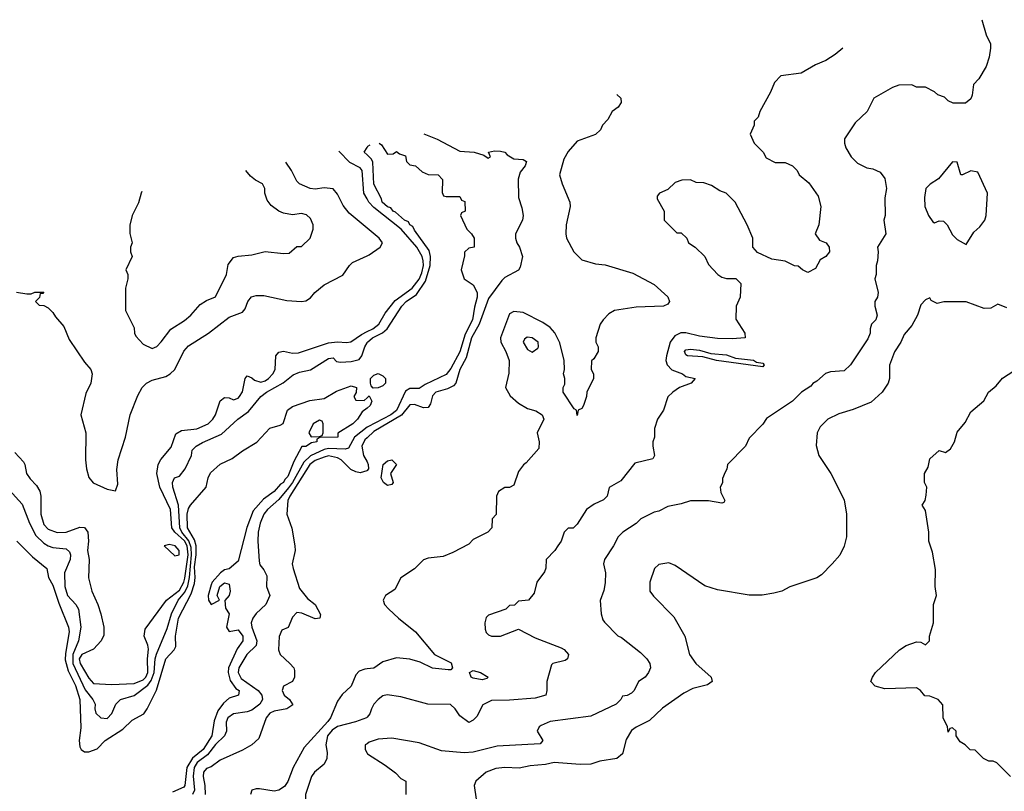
# Model space of a CAD drawing. Header units: inches. Extents: x 2348352 to 2479776, y 460422 to 613655.
# Tile 305 of 590: x 2378464 to 2382819, y 591405 to 594816. Entities that reach past the tile are written whole.
import ezdxf

# ---------------------------------------------------------------- set-up
doc = ezdxf.new("R2010")
doc.units = ezdxf.units.IN
doc.header["$MEASUREMENT"] = 0
doc.layers.add('C3579', color=7, linetype='Continuous')
doc.layers.add('C3589', color=7, linetype='Continuous')

msp = doc.modelspace()

# ---------------------------------------------------------------- linework, layer by layer
at = {"layer": 'C3579', "color": 4}
for points, elevation in [([(2380000, 594024.4), (2379986, 594050), (2379979.1, 594150), (2379970, 594161.3), (2379924.4, 594184.4), (2379875.7, 594234.6)], 96), ([(2380000, 594218.8), (2379988, 594230), (2380000, 594251.3)], 92), ([(2380000, 593894.9), (2379920.7, 593960.7), (2379895.1, 593995.1), (2379870, 594045.2), (2379850, 594069.2), (2379810, 594072.7), (2379770, 594066.6), (2379748, 594070), (2379702, 594090), (2379690, 594102), (2379666, 594150), (2379641.5, 594186.7)], 104), ([(2379003.6, 594056.2), (2379001, 594050), (2378990, 594006), (2378962, 593950), (2378951.6, 593908.4), (2378951.6, 593871.6), (2378962, 593830), (2378954, 593810), (2378954, 593790), (2378962, 593770), (2378934, 593710), (2378942, 593690), (2378942, 593670), (2378932, 593630), (2378932, 593530), (2378970, 593454), (2378971.3, 593430), (2378976.9, 593416.9), (2379010, 593382), (2379050, 593362), (2379070, 593372), (2379090, 593391.3), (2379131.8, 593448.2), (2379193.1, 593486.9), (2379221.2, 593510), (2379262.5, 593557.5), (2379290, 593574.8), (2379330, 593591.3), (2379379, 593690), (2379385.6, 593734.4), (2379410, 593764.7), (2379430, 593771.3), (2379490, 593776), (2379550, 593790.8), (2379630, 593782), (2379656.4, 593783.6), (2379690, 593814), (2379710, 593814), (2379748, 593850), (2379762, 593890), (2379762, 593910), (2379750, 593938), (2379732.9, 593952.9), (2379710, 593959), (2379670, 593953.2), (2379630, 593961.2), (2379609.5, 593969.5), (2379575.5, 593995.5), (2379558, 594018), (2379548.7, 594050), (2379548.7, 594070), (2379538, 594090), (2379506.3, 594106.3), (2379484.1, 594124.1), (2379463.3, 594150.2)], 108), ([(2378450, 593612), (2378496, 593604), (2378515.3, 593604.7), (2378531.1, 593611.1), (2378571, 593611), (2378566, 593606), (2378554, 593606), (2378551.6, 593588.4), (2378534, 593570), (2378550, 593554), (2378570, 593552), (2378590, 593542), (2378610, 593522), (2378622, 593502), (2378659.8, 593459.8), (2378682, 593402), (2378750, 593302), (2378778, 593270), (2378784.7, 593250), (2378778.8, 593210), (2378756.7, 593163.3), (2378734, 593070), (2378756.3, 592990), (2378754.8, 592870), (2378758.8, 592830), (2378770, 592792), (2378788.1, 592768.1), (2378850, 592741), (2378887.3, 592732.7), (2378897.2, 592762.8), (2378892.9, 592827.1), (2378899, 592870), (2378932.3, 592970), (2378952, 593070), (2378985.8, 593154.2), (2379006, 593190), (2379025.2, 593210), (2379050, 593223), (2379110, 593239.1), (2379129.6, 593250.4), (2379149.6, 593270.4), (2379190, 593351), (2379210, 593374.8), (2379299, 593430), (2379390, 593500.5), (2379450, 593522.8), (2379461.5, 593538.5), (2379473.2, 593570), (2379489.6, 593590.4), (2379510, 593597.3), (2379543.2, 593596.8), (2379644.7, 593575.3), (2379710, 593570.7), (2379730, 593574), (2379750, 593586.8), (2379769.7, 593610.3), (2379810, 593644), (2379892.5, 593687.5), (2379922, 593730), (2379936.5, 593743.5), (2380000, 593771.6)], 104), ([(2378442.3, 592902.3), (2378481.1, 592861.1), (2378487.3, 592850), (2378494, 592810), (2378510, 592786), (2378537.5, 592757.5), (2378552.5, 592732.5), (2378558, 592710), (2378557, 592630), (2378570, 592584.9), (2378590, 592563.1), (2378630, 592548.8), (2378670, 592550.4), (2378730, 592572.7), (2378750, 592570.5), (2378765.5, 592550), (2378768.4, 592510), (2378764.4, 592470), (2378770.4, 592430), (2378768.4, 592348.4), (2378783, 592290), (2378810, 592231), (2378823, 592190), (2378836, 592130), (2378835.3, 592095.3), (2378824, 592070), (2378790, 592032.7), (2378739.3, 592010), (2378727.5, 591990), (2378731.8, 591970), (2378770, 591904.9), (2378790, 591881.6), (2378870, 591877.1), (2378970, 591881.8), (2379010, 591897.8), (2379022.2, 591910), (2379030.6, 591930), (2379028.4, 591990), (2379033.3, 592033.3), (2379031, 592051), (2379014.5, 592090), (2379018.4, 592121.6), (2379113.6, 592250), (2379170, 592294.4), (2379190, 592328.7), (2379193.5, 592346.5), (2379209.2, 592450), (2379205.2, 592490), (2379192.7, 592512.7), (2379149.8, 592550), (2379136.1, 592570), (2379131.4, 592651.4), (2379083.9, 592750), (2379070.9, 592810), (2379076.3, 592850), (2379088.5, 592871.5), (2379134.3, 592925.7), (2379155.1, 592984.9), (2379179.5, 593000.5), (2379248, 593008), (2379298, 593030), (2379318.4, 593050), (2379329.5, 593070), (2379350, 593131), (2379370, 593146), (2379390, 593144.7), (2379410, 593136), (2379430, 593142.8), (2379436, 593150), (2379450, 593171.3), (2379461.2, 593230), (2379470, 593241), (2379490, 593233.4), (2379502, 593222), (2379530, 593214.3), (2379550, 593219.6), (2379564.7, 593230), (2379583, 593250), (2379593.3, 593270), (2379596, 593330), (2379610, 593346.8), (2379630, 593350.4), (2379670, 593342.3), (2379696.6, 593343.4), (2379830, 593388), (2379870, 593391.7), (2379910, 593388.4), (2379927.7, 593392.3), (2379975.5, 593424.5), (2380000, 593437.1)], 96), ([(2378418, 592738), (2378474.7, 592674.7), (2378507, 592590), (2378535.9, 592535.9), (2378570, 592502), (2378590, 592490.5), (2378610, 592483), (2378670, 592476.4), (2378684.1, 592464.1), (2378688.2, 592450), (2378686.7, 592430), (2378661.7, 592370), (2378663.9, 592310), (2378674.6, 592270), (2378712.4, 592230), (2378723.7, 592210), (2378734.9, 592130), (2378724.4, 592070), (2378698.7, 592010), (2378699.4, 591970), (2378752.9, 591852.9), (2378788, 591810), (2378798, 591790), (2378796, 591770), (2378801, 591750), (2378822, 591730), (2378850, 591727.3), (2378871.7, 591748.3), (2378889, 591790), (2378909, 591810), (2378970, 591827.7), (2379030, 591874.7), (2379045.2, 591894.8), (2379058.4, 591930), (2379063.2, 591990), (2379069.2, 592010.8), (2379115.4, 592124.6), (2379135, 592190), (2379164.8, 592250), (2379194.4, 592285.6), (2379207, 592313), (2379214.6, 592350), (2379223.7, 592450), (2379222.7, 592482.7), (2379212.4, 592512.4), (2379181.6, 592550), (2379171.4, 592570), (2379165.8, 592670), (2379140.7, 592750), (2379139.3, 592770), (2379148.7, 592790), (2379170, 592798.8), (2379196, 592830), (2379223.7, 592890), (2379227.3, 592912.7), (2379244, 592930), (2379273.1, 592946.9), (2379356.6, 592983.4), (2379429.3, 593050), (2379476, 593084), (2379529.7, 593150.3), (2379556, 593170), (2379629.7, 593210.3), (2379674, 593246), (2379701.6, 593258.4), (2379750, 593268.2), (2379830, 593318.8), (2379850, 593322), (2379865.2, 593305.2), (2379882, 593302), (2379930, 593304.4), (2379965.8, 593314.2), (2379977.6, 593330), (2379989.8, 593370), (2380000, 593387.1)], 92), ([(2378450.8, 592510), (2378521.2, 592441.2), (2378584, 592390), (2378590.7, 592350), (2378610, 592316), (2378636.3, 592236.3), (2378680.3, 592130), (2378682, 592110), (2378665.9, 592014.1), (2378665.3, 591985.3), (2378678, 591938), (2378710, 591873), (2378730.2, 591810), (2378734.6, 591685.4), (2378726.7, 591630), (2378730, 591602), (2378736, 591590), (2378750, 591578.8), (2378770, 591578.8), (2378806.8, 591593.2), (2378841.2, 591630), (2378920.6, 591679.4), (2378961.1, 591718.9), (2379012.3, 591747.7), (2379028, 591770), (2379068.7, 591851.3), (2379109.7, 591990), (2379147.3, 592030), (2379154.5, 592045.5), (2379153.6, 592090), (2379165.6, 592170), (2379222.2, 592277.8), (2379237.1, 592322.9), (2379240.3, 592350), (2379237.6, 592397.6), (2379244.3, 592450), (2379243.7, 592490), (2379236.4, 592516.4), (2379206.6, 592570), (2379203.9, 592630), (2379210, 592654.8), (2379219.5, 592670), (2379289, 592750), (2379297.2, 592790), (2379307.5, 592812.5), (2379350, 592851), (2379403.2, 592876.8), (2379450, 592910.8), (2379512.3, 592947.7), (2379570, 593011), (2379616.4, 593023.6), (2379628.7, 593031.3), (2379649, 593090), (2379670, 593106), (2379747.2, 593132.8), (2379810, 593141), (2379865.6, 593174.4), (2379930, 593198), (2379954, 593190), (2379951.6, 593168.4), (2379942, 593150), (2379950, 593134), (2379987.3, 593132.7), (2380000, 593144.6)], 88), ([(2380000, 593099.1), (2379978, 593082), (2379958, 593050), (2379938, 593030), (2379871.6, 592988.4), (2379871, 592970), (2379790.9, 592969.1), (2379778, 592962), (2379778, 592950), (2379754.8, 592945.2), (2379728.9, 592928.9), (2379711.1, 592928.9), (2379677, 592863), (2379650, 592797.2), (2379636.2, 592783.8), (2379630.3, 592770), (2379616.7, 592763.3), (2379590, 592729.6), (2379542.9, 592697.1), (2379495.8, 592644.2), (2379468.6, 592571.4), (2379430, 592422), (2379390, 592388.7), (2379370, 592384), (2379351.3, 592370), (2379314.8, 592330), (2379310, 592318), (2379297.3, 592270), (2379298.8, 592250), (2379310, 592231.3), (2379348, 592250), (2379337.2, 592270), (2379349.3, 592310.7), (2379370, 592326.8), (2379390, 592321), (2379394.4, 592290), (2379390.6, 592270), (2379370.9, 592249.1), (2379374.4, 592214.4), (2379391, 592190), (2379378, 592130), (2379390, 592112), (2379430, 592118), (2379450.4, 592090), (2379450.4, 592070), (2379425.1, 592034.9), (2379387, 591950), (2379386, 591930), (2379394.8, 591894.8), (2379419.2, 591859.2), (2379434, 591850), (2379432, 591830), (2379390, 591816.2), (2379365.3, 591794.7), (2379340, 591760), (2379323.7, 591716.3), (2379313.4, 591650), (2379275.5, 591590), (2379228.8, 591551.2), (2379202.8, 591510), (2379194.3, 591430), (2379190, 591423.6), (2379139.1, 591400.9)], 88), ([(2380000, 593014.3), (2379945.2, 592970), (2379917.8, 592922.2), (2379902.7, 592917.3), (2379830, 592920.2), (2379810, 592916.5), (2379750, 592888.2), (2379720.6, 592859.4), (2379670.7, 592770), (2379653.2, 592746.8), (2379610, 592695.3), (2379559.6, 592650), (2379544, 592630), (2379527.6, 592590), (2379518.7, 592550), (2379516.4, 592510), (2379522.5, 592422.5), (2379525.5, 592405.5), (2379544, 592384), (2379556.8, 592356.8), (2379555.5, 592310), (2379570.4, 592270), (2379552.4, 592230), (2379509.4, 592190.6), (2379495, 592170), (2379488.2, 592150), (2379490.2, 592130), (2379512, 592070), (2379510.4, 592050), (2379468.9, 592010), (2379432.6, 591950), (2379430.2, 591930), (2379443, 591903), (2379518, 591850), (2379534.4, 591830), (2379538.4, 591810), (2379526, 591790), (2379490, 591763.6), (2379470, 591756.2), (2379410, 591746.6), (2379383.8, 591730), (2379377.1, 591710), (2379378.7, 591670), (2379370.4, 591650), (2379330, 591611), (2379294.2, 591565.8), (2379248.3, 591531.7), (2379235.2, 591510), (2379231, 591471), (2379237.2, 591410), (2379228.5, 591390)], 92), ([(2380000, 592967.3), (2379990, 592958), (2379977.4, 592930), (2379984.9, 592890), (2380000, 592861)], 96), ([(2380000, 592822.9), (2379998.6, 592821.4), (2379970, 592813.5), (2379950, 592817.7), (2379927.9, 592827.9), (2379885.6, 592870), (2379870, 592879.8), (2379830, 592887.4), (2379810, 592882.4), (2379770, 592867.4), (2379746.5, 592850), (2379658.2, 592710), (2379650.4, 592690), (2379644.7, 592630), (2379667.5, 592567.5), (2379680.4, 592490), (2379682, 592470), (2379668.8, 592410), (2379672.9, 592390), (2379701.4, 592301.4), (2379737.2, 592257.2), (2379770.6, 592230), (2379794, 592186), (2379791.3, 592170), (2379770, 592167.3), (2379712, 592192), (2379690, 592196), (2379670, 592175.3), (2379651, 592129), (2379623.5, 592116.5), (2379610.8, 592089.2), (2379608, 592030), (2379616.3, 592010), (2379658.8, 591970), (2379676, 591950), (2379679.1, 591939.1), (2379678.8, 591910), (2379671, 591890), (2379630.6, 591869.4), (2379624, 591850), (2379633, 591830), (2379657.3, 591810), (2379672.2, 591787.8), (2379646, 591770), (2379590, 591759.1), (2379570, 591749.6), (2379554, 591730), (2379521.6, 591638.4), (2379491, 591610), (2379450, 591586), (2379350, 591542.7), (2379310, 591512.3), (2379290, 591505.2), (2379277.3, 591490), (2379275.5, 591470), (2379283.1, 591430), (2379284.6, 591390)], 96), ([(2380000, 591945.7), (2379990, 591944.5), (2379964.6, 591935.4), (2379950, 591919), (2379930.6, 591869.4), (2379890, 591832.7), (2379870, 591804), (2379838, 591730), (2379826.6, 591713.4), (2379722, 591598), (2379673, 591510), (2379650, 591448.7), (2379634.6, 591425.4), (2379610.5, 591409.5), (2379590, 591406), (2379524.5, 591415.5), (2379510, 591416), (2379490.8, 591409.2), (2379484, 591390)], 104), ([(2380000, 591732.3), (2379998, 591730), (2379948.7, 591711.3), (2379870, 591690.9), (2379845.3, 591674.7), (2379824.7, 591650), (2379817.4, 591610), (2379823.4, 591576.6), (2379822, 591550), (2379810, 591525.2), (2379767.3, 591490), (2379754, 591470), (2379727.7, 591390), (2379727.3, 591370), (2379738.8, 591338.8), (2379759.8, 591319.8), (2379790, 591306.8), (2379832.5, 591307.5), (2379930, 591321), (2379970, 591331), (2379990.9, 591330.9), (2380000, 591327.5)], 108), ([(2380000, 591615.3), (2379992, 591610), (2379992, 591590), (2380000, 591574)], 112)]:
    msp.add_lwpolyline(points, dxfattribs=dict(at, elevation=elevation))
for points, elevation in [([(2379790, 593046), (2379762, 593030), (2379742, 592990), (2379752.7, 592972.7), (2379790, 592974), (2379802, 592978), (2379806, 592990), (2379806, 593030), (2379802, 593042)], 88), ([(2379124.4, 592495.6), (2379102.8, 592490), (2379150, 592445.5), (2379169.1, 592450.9), (2379169.4, 592470), (2379151.2, 592490)], 104)]:
    msp.add_lwpolyline(points, close=True, dxfattribs=dict(at, elevation=elevation))
at = {"layer": 'C3589', "color": 4}
for points, elevation in [([(2382719.3, 594816.3), (2382738, 594750), (2382758, 594710), (2382758, 594690), (2382751.3, 594650), (2382738, 594610), (2382705.4, 594554.6), (2382682, 594530), (2382676.9, 594483.1), (2382670, 594466), (2382647.3, 594447.3), (2382592, 594448), (2382570, 594458), (2382554, 594474), (2382524.7, 594484.7), (2382510, 594498), (2382470, 594518), (2382430, 594518), (2382410, 594528), (2382352.7, 594527.3), (2382323.6, 594516.4), (2382242, 594470), (2382212, 594410), (2382159.6, 594360.4), (2382112, 594290), (2382111.3, 594270), (2382118, 594250), (2382142, 594210), (2382170, 594182), (2382210, 594162), (2382236.9, 594156.9), (2382270, 594142), (2382290, 594114), (2382298, 594070), (2382290.9, 594029.1), (2382291, 593950), (2382286, 593930), (2382294.8, 593870), (2382258, 593810), (2382261, 593790), (2382258, 593750), (2382251.3, 593730), (2382251.3, 593690), (2382246, 593670), (2382261, 593610), (2382258, 593590), (2382246, 593570), (2382246, 593550), (2382256, 593510), (2382251, 593490), (2382231.3, 593470), (2382224.7, 593450), (2382224.7, 593430), (2382214.4, 593405.6), (2382138, 593290), (2382110, 593264), (2382050, 593259.3), (2382027.9, 593252.1), (2381990, 593218), (2381971.6, 593208.4), (2381963.6, 593196.4), (2381922, 593170), (2381882, 593130), (2381767.1, 593052.9), (2381750, 593028), (2381690, 592966), (2381674, 592930), (2381594, 592850), (2381591.6, 592828.4), (2381583.6, 592816.4), (2381572.7, 592787.3), (2381571.6, 592768.4), (2381562, 592750), (2381565.4, 592725.4), (2381582, 592690), (2381578, 592682), (2381570, 592678), (2381510, 592689), (2381430, 592688.7), (2381390, 592675.3), (2381330, 592664), (2381290, 592644), (2381270, 592639), (2381210.7, 592609.3), (2381190, 592589), (2381131.3, 592550), (2381110.7, 592529.3), (2381090.5, 592489.5), (2381051, 592430), (2381046, 592410), (2381054.8, 592370), (2381053.7, 592326.3), (2381047.5, 592292.5), (2381030.9, 592249.1), (2381036, 592190), (2381043.5, 592163.5), (2381050, 592152), (2381110, 592092), (2381125.4, 592085.4), (2381210, 592018), (2381238, 591990), (2381251, 591970), (2381254, 591950), (2381244.9, 591930), (2381230.6, 591910), (2381201, 591890), (2381182, 591850), (2381170, 591838), (2381150, 591828), (2381130, 591826), (2381122, 591810), (2381102, 591790), (2380990, 591737.2), (2380810, 591712.7), (2380770, 591695.3), (2380762, 591690), (2380752, 591670), (2380778, 591630), (2380765.4, 591614.6), (2380576, 591604), (2380470, 591578.4), (2380430, 591574.5), (2380330, 591583.6), (2380230, 591618.7), (2380110, 591639.5), (2380050, 591636), (2380010, 591622), (2380000, 591615.3)], 112), ([(2382104.9, 594690.6), (2382104.7, 594690), (2382070, 594662), (2382030, 594635.3), (2381983.5, 594616.5), (2381919.6, 594580.4), (2381830, 594568), (2381802, 594538), (2381784.7, 594495.3), (2381738, 594410), (2381730, 594386), (2381712.7, 594367.3), (2381712, 594350), (2381694, 594310), (2381712, 594270), (2381752, 594230), (2381765.4, 594205.4), (2381805.4, 594185.4), (2381850, 594184.7), (2381882, 594170), (2381902, 594150), (2381912, 594130), (2381954.4, 594094.4), (2381995.9, 594035.9), (2382006.8, 593990), (2381998, 593910), (2381982, 593870), (2382001, 593841), (2382031.3, 593830), (2382044.7, 593810), (2382046, 593790), (2382030, 593768.7), (2382004.7, 593755.3), (2381983.6, 593716.4), (2381950, 593698), (2381926, 593710), (2381907.3, 593727.3), (2381890, 593728), (2381850, 593748), (2381790, 593758), (2381727.3, 593787.3), (2381706, 593810), (2381706, 593850), (2381682, 593910), (2381628, 594010), (2381588.9, 594048.9), (2381560.2, 594060.2), (2381523.1, 594083.1), (2381490, 594095.3), (2381456.4, 594096.4), (2381430, 594108), (2381392.7, 594107.3), (2381363.6, 594096.4), (2381330, 594066), (2381294, 594050), (2381283.6, 594036.4), (2381283.6, 594023.6), (2381314, 593970), (2381314, 593930), (2381370, 593874), (2381390, 593874), (2381414, 593850), (2381422, 593830), (2381451.1, 593811.1), (2381494, 593770), (2381510, 593734), (2381552, 593690), (2381570, 593678), (2381590, 593672), (2381631.6, 593671.6), (2381654, 593650), (2381651.1, 593588.9), (2381632, 593550), (2381631.6, 593491.6), (2381671.3, 593430), (2381672, 593410), (2381615.3, 593404.7), (2381550, 593406.6), (2381470, 593416.4), (2381410, 593431.8), (2381388.3, 593431.7), (2381361.5, 593418.5), (2381341.1, 593390), (2381324.4, 593330), (2381321.3, 593310), (2381328, 593290), (2381348.9, 593268.9), (2381396, 593250), (2381410, 593238.8), (2381452, 593230), (2381434, 593210), (2381382, 593190), (2381352, 593170), (2381331.1, 593148.9), (2381311.3, 593090), (2381284.7, 593050), (2381271.6, 593008.4), (2381271.3, 592970), (2381264.7, 592950), (2381264.7, 592930), (2381272, 592890), (2381264.7, 592875.3), (2381184.7, 592855.3), (2381122, 592778), (2381071.6, 592748.4), (2381062, 592710), (2381046.4, 592693.6), (2381005.2, 592674.8), (2380971.3, 592650), (2380930, 592586), (2380912, 592568), (2380890, 592568), (2380872, 592550), (2380858, 592510), (2380844.7, 592490), (2380830, 592468.7), (2380792, 592430), (2380791.1, 592391.1), (2380785.4, 592374.6), (2380751.3, 592330), (2380739.6, 592280.4), (2380714, 592250), (2380670, 592246), (2380652.7, 592227.3), (2380630, 592226), (2380614, 592210), (2380536.9, 592183.1), (2380527.1, 592172.9), (2380521, 592150), (2380522, 592122), (2380526.4, 592106.4), (2380536.9, 592096.9), (2380550, 592091.3), (2380590, 592091.3), (2380670, 592122), (2380744, 592084), (2380859, 592039), (2380871.7, 592031.7), (2380890.6, 592010), (2380887.3, 591990), (2380876.7, 591983.3), (2380822, 591970), (2380816, 591964), (2380794.8, 591890), (2380796, 591850), (2380791.3, 591830), (2380743.5, 591816.5), (2380630, 591807), (2380550, 591806.6), (2380512.8, 591787.2), (2380485.2, 591734.8), (2380470, 591719), (2380450, 591708.7), (2380410, 591739), (2380389.3, 591769.3), (2380369.1, 591789.1), (2380269.7, 591789.7), (2380150, 591822.4), (2380088.6, 591831.4), (2380070, 591827), (2380048.7, 591811.3), (2380030.6, 591790), (2380019.1, 591770), (2380013, 591747), (2380000, 591732.3)], 108), ([(2381105.1, 594486.1), (2381122, 594470), (2381124.7, 594450), (2381110.7, 594429.3), (2381084.7, 594410), (2381065.4, 594374.6), (2381042, 594350), (2381032, 594330), (2381010, 594308.7), (2380930, 594279), (2380890, 594233.2), (2380870, 594199), (2380851, 594130), (2380862.8, 594090), (2380897.3, 594010), (2380898.8, 593990), (2380880.7, 593910), (2380878.8, 593870), (2380882.8, 593850), (2380914.8, 593790), (2380950, 593754), (2381010, 593736.3), (2381052.8, 593732.8), (2381175.2, 593695.2), (2381270, 593646), (2381330, 593591.3), (2381338, 593570), (2381330, 593558), (2381310.7, 593549.3), (2381190, 593546), (2381094, 593530), (2381070, 593515.3), (2381044.7, 593490), (2381031.3, 593470), (2381012, 593410), (2381012, 593390), (2381022, 593370), (2381022, 593350), (2381003.6, 593316.4), (2380992.7, 593307.3), (2380992, 593270), (2381002, 593250), (2381002, 593230), (2380972, 593170), (2380971.3, 593150), (2380958, 593110), (2380950, 593098), (2380934, 593090), (2380930, 593066), (2380926, 593090), (2380916.4, 593096.4), (2380868, 593170), (2380868, 593190), (2380875.3, 593204.7), (2380875.3, 593230), (2380868.7, 593250), (2380874, 593270), (2380872.7, 593310), (2380852.5, 593387.5), (2380831.1, 593431.1), (2380810, 593455.1), (2380777.7, 593477.7), (2380690, 593522), (2380650, 593526.6), (2380630, 593516), (2380590.4, 593410), (2380592.4, 593390), (2380614, 593350), (2380628.4, 593310), (2380626.9, 593253.1), (2380612.7, 593190), (2380633.3, 593153.3), (2380670, 593120.5), (2380710, 593097.3), (2380746.4, 593086.4), (2380774, 593070), (2380782, 593050), (2380752, 592990), (2380762, 592950), (2380759.6, 592920.4), (2380703.6, 592856.4), (2380691.6, 592848.4), (2380670, 592818), (2380650, 592758), (2380630, 592748), (2380610, 592748), (2380582, 592730), (2380572, 592710), (2380571.6, 592628.4), (2380554, 592610), (2380552, 592570), (2380534, 592550), (2380470, 592518), (2380450, 592498), (2380379.6, 592460.4), (2380336.9, 592443.1), (2380270, 592435.3), (2380250, 592428), (2380210, 592388), (2380150, 592348), (2380123.6, 592296.4), (2380082, 592270), (2380072, 592250), (2380078, 592230), (2380096, 592210), (2380138.8, 592170), (2380214.8, 592110), (2380298.8, 592010), (2380372.6, 591972.6), (2380378, 591950), (2380370, 591942), (2380358.7, 591941.3), (2380290, 591948.8), (2380235.7, 591975.7), (2380190, 591989.7), (2380130, 591995.4), (2380070, 591977.2), (2380030.5, 591949.5), (2380000, 591945.7)], 104), ([(2380251.9, 594311.6), (2380310, 594288.2), (2380410, 594235.5), (2380474, 594230), (2380516.9, 594216.9), (2380536.4, 594203.6), (2380546, 594210), (2380538, 594230), (2380563.7, 594236.3), (2380590, 594234.9), (2380610, 594230.3), (2380619.3, 594219.3), (2380650, 594201), (2380690, 594198.8), (2380704.7, 594190), (2380698.8, 594170), (2380677.3, 594142.7), (2380668.3, 594111.7), (2380670.4, 594030.4), (2380685.1, 593985.1), (2380690.3, 593950), (2380688.4, 593930), (2380657.1, 593870), (2380656.4, 593850), (2380662.4, 593830), (2380674.9, 593810), (2380687.7, 593770), (2380677.3, 593722.7), (2380670.6, 593709.4), (2380610, 593676), (2380596.1, 593663.9), (2380536.8, 593583.2), (2380496.5, 593470), (2380461.4, 593410), (2380439.2, 593320.8), (2380410.3, 593270), (2380393.1, 593210), (2380382.6, 593197.4), (2380356.4, 593183.6), (2380304, 593170), (2380290, 593153.2), (2380281.5, 593118.5), (2380270, 593101.6), (2380250, 593099.7), (2380210, 593114.7), (2380190, 593113.6), (2380152.6, 593067.4), (2380030, 592995.3), (2380000, 592967.3)], 96), ([(2380053.4, 594271), (2380063.6, 594263.6), (2380090, 594222), (2380116.4, 594223.6), (2380130, 594234), (2380143.6, 594223.6), (2380170, 594214), (2380174, 594190), (2380190, 594174), (2380214, 594170), (2380243.6, 594143.6), (2380270, 594132), (2380314, 594130), (2380334, 594110), (2380332.7, 594052.7), (2380338, 594038), (2380350, 594034), (2380410, 594034), (2380418, 594018), (2380432.7, 594012.7), (2380434, 593970), (2380418, 593962), (2380414, 593950), (2380442, 593890), (2380462, 593870), (2380474, 593850), (2380474, 593810), (2380450, 593806), (2380431.6, 593788.4), (2380431.6, 593771.6), (2380416.3, 593710), (2380430, 593671), (2380470, 593644.7), (2380487.3, 593610), (2380487.7, 593590), (2380475.2, 593544.8), (2380467, 593490), (2380433.6, 593426.4), (2380410, 593347.3), (2380370, 593274.5), (2380350, 593247), (2380256.7, 593203.3), (2380230, 593185.6), (2380190, 593186), (2380170, 593173.6), (2380131.1, 593088.9), (2380104.9, 593070), (2380003.2, 593016.8), (2380000, 593014.3)], 92), ([(2380000, 594251.3), (2380003.1, 594256.9), (2380013.8, 594262.8)], 92), ([(2380000, 593387.1), (2380001.7, 593390), (2380024.7, 593410), (2380067.8, 593432.2), (2380088.4, 593450), (2380154.3, 593550), (2380173.6, 593570), (2380218.4, 593601.6), (2380259.3, 593660.7), (2380278.9, 593730), (2380281.5, 593770), (2380275.4, 593795.4), (2380210, 593885.2), (2380202.7, 593902.7), (2380190, 593909.4), (2380183.2, 593923.2), (2380166, 593930), (2380126, 593966), (2380115.3, 593970), (2380104.8, 593984.8), (2380090, 593989.6), (2380067.3, 594010), (2380064.5, 594024.5), (2380030, 594088.7), (2380026.3, 594186.3), (2380020.1, 594200.1), (2380000, 594218.8)], 92), ([(2380000, 593437.1), (2380025.1, 593450), (2380052.6, 593470), (2380080.5, 593519.5), (2380124.6, 593575.4), (2380199.8, 593630), (2380230.9, 593669.1), (2380242.9, 593697.1), (2380249.8, 593730), (2380248.2, 593750), (2380243.2, 593770), (2380221, 593810), (2380150.4, 593890.4), (2380030, 593985.8), (2380007.9, 594010), (2380000, 594024.4)], 96), ([(2380000, 593771.6), (2380010, 593776), (2380058, 593810), (2380068.7, 593830), (2380054, 593850), (2380000, 593894.9)], 104), ([(2382830, 593542), (2382790, 593558), (2382758.8, 593541.2), (2382730, 593539), (2382650, 593569), (2382550.9, 593569.1), (2382522, 593562), (2382495.3, 593575.3), (2382490, 593586), (2382470, 593578), (2382450, 593555.3), (2382434.8, 593510), (2382410, 593464), (2382375.2, 593424.8), (2382360.7, 593390), (2382332.3, 593347.7), (2382310.5, 593289.5), (2382310.5, 593230), (2382304.9, 593210), (2382279.1, 593170), (2382230, 593125.2), (2382150, 593093.2), (2382086.2, 593073.8), (2382038, 593050), (2382004.5, 593015.5), (2381991, 592990), (2381986.4, 592933.6), (2381998.8, 592890), (2382051, 592810), (2382110, 592694), (2382121, 592630), (2382121, 592530), (2382110.7, 592489.3), (2382090.6, 592449.4), (2382058, 592410), (2382010, 592362), (2381990, 592348.7), (2381870, 592308.7), (2381834, 592290), (2381799.1, 592280.9), (2381747.5, 592272.5), (2381690, 592272.3), (2381550, 592296), (2381493.6, 592313.6), (2381363.1, 592403.1), (2381334.6, 592414.6), (2381290, 592408), (2381272, 592390), (2381251.3, 592330), (2381251.3, 592290), (2381267.1, 592267.1), (2381356.8, 592176.8), (2381406, 592090), (2381426.8, 592010), (2381454.8, 591970), (2381522.8, 591910), (2381526, 591890), (2381505.2, 591874.8), (2381441.4, 591858.6), (2381401, 591839), (2381307.5, 591772.5), (2381250, 591718), (2381190, 591688.7), (2381170, 591674), (2381146.2, 591633.8), (2381130.6, 591570), (2381104.7, 591550), (2381030, 591537.6), (2380990, 591524.7), (2380942.8, 591522.8), (2380828.2, 591531.8), (2380790, 591522.7), (2380722, 591518), (2380673.2, 591506.8), (2380610, 591509.5), (2380570, 591505.6), (2380526.8, 591490), (2380480.7, 591450), (2380473.4, 591430), (2380482.8, 591370)], 116), ([(2382846, 591470), (2382786, 591530), (2382770, 591538), (2382750, 591538), (2382726, 591550), (2382690, 591586), (2382668.4, 591588.4), (2382646, 591610), (2382623.1, 591623.1), (2382606, 591650), (2382606, 591670), (2382590, 591686), (2382578, 591682), (2382570, 591666), (2382568, 591690), (2382548.7, 591730), (2382547.3, 591787.3), (2382526, 591810), (2382490, 591826), (2382467.3, 591827.3), (2382448, 591850), (2382430, 591862), (2382290, 591857.2), (2382248, 591870), (2382228.7, 591890), (2382235.3, 591910), (2382249.2, 591930), (2382355.3, 592030), (2382384, 592050), (2382430, 592066), (2382450, 592064.7), (2382470, 592052), (2382488, 592070), (2382488, 592090), (2382505.2, 592150), (2382506, 592230), (2382519, 592270), (2382513.2, 592310), (2382514.6, 592385.4), (2382501.5, 592461.5), (2382485.2, 592510), (2382485.2, 592550), (2382470, 592646), (2382455.3, 592670), (2382468.7, 592690), (2382473.6, 592713.6), (2382475.3, 592750), (2382466, 592770), (2382466, 592810), (2382482, 592838), (2382490, 592874), (2382530, 592912), (2382558, 592902), (2382580.4, 592919.6), (2382598, 592950), (2382610, 592992), (2382645.2, 593034.8), (2382670, 593082), (2382728.4, 593131.6), (2382748.7, 593170), (2382783.2, 593196.8), (2382810, 593231), (2382890, 593282.8)], 116), ([(2380000, 593144.6), (2380010, 593154), (2380022, 593130), (2380014, 593110), (2380000, 593099.1)], 88), ([(2380000, 592861), (2380005.7, 592850), (2380006.4, 592830), (2380000, 592822.9)], 96), ([(2380000, 591574), (2380002, 591570), (2380079.8, 591519.8), (2380126.4, 591486.4), (2380150, 591462), (2380172, 591450), (2380172, 591390)], 112)]:
    msp.add_lwpolyline(points, dxfattribs=dict(at, elevation=elevation))
for points, elevation in [([(2382590, 594188), (2382527.3, 594112.7), (2382490.8, 594089.2), (2382472, 594070), (2382466, 594030), (2382466.8, 593990), (2382482.8, 593950), (2382502.8, 593922.8), (2382510, 593918), (2382530, 593926.8), (2382550, 593926), (2382566, 593910), (2382590, 593864.7), (2382610, 593844.7), (2382650, 593822), (2382683.2, 593876.8), (2382710, 593901), (2382732.7, 593930), (2382738, 593950), (2382744, 594050), (2382702, 594142), (2382670, 594148), (2382634, 594130), (2382626, 594130), (2382610, 594186)], 116), ([(2380707.7, 593412.3), (2380696.9, 593403.1), (2380691.3, 593390), (2380710, 593358), (2380730, 593346.8), (2380755.5, 593364.5), (2380759, 593370), (2380757.2, 593390), (2380730, 593409)], 108), ([(2381750, 593281.2), (2381546, 593310), (2381485.4, 593325.4), (2381418, 593330), (2381410, 593334), (2381404.2, 593350), (2381410, 593357.1), (2381430, 593359.3), (2381470, 593355.8), (2381520.4, 593340.4), (2381590, 593334), (2381630, 593319.1), (2381710, 593310.4), (2381722.8, 593302.8), (2381750, 593297.3), (2381756.3, 593290)], 108), ([(2380027.3, 593187.3), (2380018, 593198), (2380015.3, 593210), (2380015.3, 593230), (2380030, 593244.7), (2380050, 593252), (2380070, 593242), (2380082, 593230), (2380082, 593210), (2380070, 593198), (2380050, 593188.7)], 88), ([(2380090, 592756.2), (2380072.3, 592770), (2380062, 592790), (2380071.8, 592850), (2380090, 592866.4), (2380110, 592870.2), (2380130.2, 592850), (2380104, 592810), (2380115.3, 592770), (2380110, 592760.9)], 96), ([(2380510, 591897.2), (2380470, 591904.5), (2380461.2, 591910), (2380453.2, 591930), (2380470, 591939.3), (2380502, 591930), (2380536, 591910), (2380530, 591904)], 104)]:
    msp.add_lwpolyline(points, close=True, dxfattribs=dict(at, elevation=elevation))

doc.saveas('drawing.dxf')
